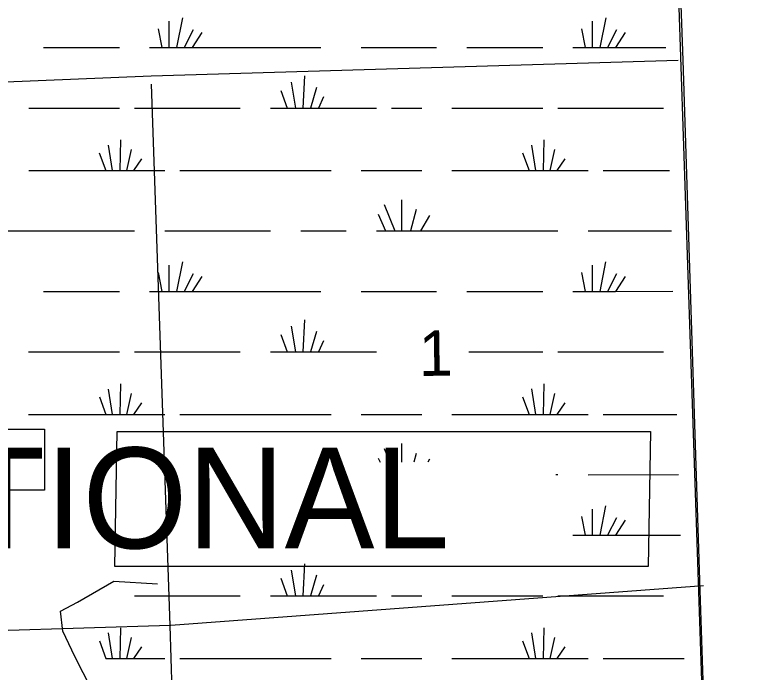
# Model space of a CAD drawing. Extents: x 2480962 to 2688785, y 277103 to 599240.
# Drawn here: x 2604558 to 2612012, y 556149 to 562676 of the extents above; entities that cross this region are included whole.
import ezdxf

# ---------------------------------------------------------------- set-up
doc = ezdxf.new("R2010")
doc.units = 0
for name, color, linetype in [('County Boundary', 7, 'Continuous'), ('Level 31', 7, 'Continuous'), ('Local Roads Improved', 7, 'Continuous'), ('National Forest', 7, 'Continuous'), ('National Forest Text', 7, 'Continuous'), ('Section Lines', 7, 'Continuous'), ('Section Numbers', 7, 'Continuous'), ('Swamps', 7, 'Continuous'), ('Township and Range lines', 7, 'Continuous')]:
    doc.layers.add(name, color=color, linetype=linetype)

msp = doc.modelspace()

# ---------------------------------------------------------------- linework, layer by layer
at = {"layer": 'County Boundary'}
msp.add_lwpolyline([(2610520.305, 581917.666), (2610808.419, 572767.704), (2610997.493, 567434.377), (2611186.272, 562227.174), (2611354.305, 556965.82), (2611531.188, 551723.92), (2611701.916, 546256.594)], dxfattribs=at)
at = {"layer": 'Level 31'}
for points in [[(2599365.902, 558567.911), (2604849.981, 558567.911), (2604849.981, 557963.109), (2599365.902, 557963.109)], [(2605572.578, 558543.515), (2610866.757, 558543.515), (2610841.474, 557204.75), (2605547.295, 557204.75)]]:
    msp.add_lwpolyline(points, close=True, dxfattribs=at)
at = {"layer": 'Local Roads Improved'}
msp.add_lwpolyline([(2606795.743, 553979.739), (2606709.897, 554204), (2606635.823, 554488.758), (2606425.83, 554812.141), (2606143.816, 555167.329), (2605809.364, 555415.558), (2605536.341, 555568.103), (2605398.919, 555824.926), (2605153.487, 556311.952), (2605031.586, 556565.134), (2605011.09, 556761.82), (2605179.756, 556853.05), (2605537.951, 557060.911), (2605973.294, 557034.267)], dxfattribs=at)
at = {"layer": 'National Forest'}
msp.add_line((2612011.537, 537116.258), (2611056.254, 565559.445), dxfattribs=at)
at = {"layer": 'Section Lines'}
for p, q in [((2606097.33, 556618.579), (2605913.645, 561988.942)), ((2611389.879, 557012.564), (2606105.492, 556618.82)), ((2606097.33, 556618.579), (2600778.956, 556460.783)), ((2606257.441, 551304.1), (2606097.329, 556618.579))]:
    msp.add_line(p, q, dxfattribs=at)
at = {"layer": 'Swamps'}
for points in [[(2606085.497, 562614.494), (2606085.503, 562354.739)], [(2606218.996, 562647.938), (2606159.753, 562354.743)], [(2610286.763, 562614.62), (2610286.769, 562354.803)], [(2610420.512, 562648.065), (2610361.019, 562354.806)], [(2605977.748, 562540.3), (2606015.002, 562354.736)], [(2606326.75, 562529.128), (2606237.503, 562354.746)], [(2606412, 562503.194), (2606315.504, 562354.687)], [(2610179.264, 562540.427), (2610216.268, 562354.8)], [(2610528.016, 562529.254), (2610439.019, 562354.81)], [(2610613.517, 562503.321), (2610517.02, 562354.813)], [(2604841.998, 562354.683), (2605595.501, 562354.717)], [(2605892.502, 562354.73), (2606015.002, 562354.736)], [(2606015.002, 562354.736), (2606085.503, 562354.739)], [(2606085.503, 562354.739), (2606159.753, 562354.743)], [(2606159.753, 562354.743), (2606237.503, 562354.746)], [(2606237.503, 562354.746), (2606315.504, 562354.687)], [(2606315.504, 562354.687), (2607592.258, 562354.744)], [(2607993.01, 562354.762), (2608742.763, 562354.796)], [(2609043.514, 562354.809), (2609796.767, 562354.843)], [(2610093.768, 562354.856), (2610216.268, 562354.8)], [(2610216.268, 562354.8), (2610286.769, 562354.803)], [(2610286.769, 562354.803), (2610361.019, 562354.806)], [(2610361.019, 562354.806), (2610439.019, 562354.81)], [(2610439.019, 562354.81), (2610517.02, 562354.813)], [(2610517.02, 562354.813), (2611018.022, 562354.836)], [(2607432.765, 562072.669), (2607414.022, 561753.474)], [(2607299.016, 562009.599), (2607343.522, 561753.471)], [(2607195.267, 561927.906), (2607258.271, 561753.467)], [(2607551.518, 561957.61), (2607492.022, 561753.478)], [(2607618.27, 561864.861), (2607570.023, 561753.481)], [(2604693.762, 561753.415), (2605595.515, 561753.456)], [(2605744.016, 561753.463), (2606794.27, 561753.447)], [(2607095.021, 561753.46), (2607258.271, 561753.467)], [(2607258.271, 561753.467), (2607343.522, 561753.471)], [(2607343.522, 561753.471), (2607414.022, 561753.474)], [(2607414.022, 561753.474), (2607492.022, 561753.478)], [(2607492.022, 561753.478), (2607570.023, 561753.481)], [(2607570.023, 561753.481), (2608145.275, 561753.507)], [(2608293.775, 561753.514), (2608594.276, 561753.527)], [(2608895.028, 561753.541), (2609796.781, 561753.581)], [(2609945.282, 561753.588), (2610995.785, 561753.573)], [(2605484.273, 561386.006), (2605521.279, 561133.628)], [(2605606.773, 561437.95), (2605599.28, 561133.631)], [(2609685.539, 561386.132), (2609722.545, 561133.754)], [(2609808.038, 561438.076), (2609800.545, 561133.758)], [(2605710.525, 561341.453), (2605666.03, 561133.634)], [(2609596.541, 561308.189), (2609659.545, 561133.751)], [(2609912.041, 561341.579), (2609867.296, 561133.761)], [(2605395.025, 561308.063), (2605458.279, 561133.625)], [(2605814.528, 561248.706), (2605732.78, 561133.637)], [(2610015.794, 561248.831), (2609934.296, 561133.764)], [(2604693.776, 561133.591), (2605458.279, 561133.625)], [(2605458.279, 561133.625), (2605521.279, 561133.628)], [(2605521.279, 561133.628), (2605599.28, 561133.631)], [(2605599.28, 561133.631), (2605666.03, 561133.634)], [(2605666.03, 561133.634), (2605732.78, 561133.637)], [(2605732.78, 561133.637), (2606044.531, 561133.651)], [(2606193.032, 561133.658), (2607696.288, 561133.663)], [(2607993.039, 561133.677), (2608594.291, 561133.704)], [(2608895.042, 561133.717), (2609659.545, 561133.751)], [(2609659.545, 561133.751), (2609722.545, 561133.754)], [(2609722.545, 561133.754), (2609800.545, 561133.758)], [(2609800.545, 561133.758), (2609867.296, 561133.761)], [(2609867.296, 561133.761), (2609934.296, 561133.764)], [(2609934.296, 561133.764), (2610246.047, 561133.778)], [(2610394.548, 561133.784), (2611055.05, 561133.751)], [(2608223.298, 560795.93), (2608327.054, 560536.117)], [(2608394.047, 560844.189), (2608394.054, 560536.12)], [(2608538.8, 560747.694), (2608483.055, 560536.124)], [(2608163.8, 560699.426), (2608234.304, 560536.113)], [(2608672.302, 560688.323), (2608583.305, 560536.129)], [(2604381.789, 560536.004), (2605744.044, 560536.065)], [(2606044.546, 560536.078), (2607095.049, 560536.125)], [(2607395.551, 560536.138), (2607844.552, 560536.159)], [(2608145.303, 560536.172), (2608234.304, 560536.113)], [(2608234.304, 560536.113), (2608327.054, 560536.117)], [(2608327.054, 560536.117), (2608394.054, 560536.12)], [(2608394.054, 560536.12), (2608483.055, 560536.124)], [(2608483.055, 560536.124), (2608583.305, 560536.129)], [(2608583.305, 560536.129), (2609945.31, 560536.189)], [(2610246.061, 560536.203), (2611073.564, 560536.24)], [(2606085.554, 560194.635), (2606085.56, 559934.819)], [(2606219.054, 560228.017), (2606159.56, 559934.822)], [(2610286.819, 560194.761), (2610286.825, 559934.943)], [(2610420.319, 560228.143), (2610361.076, 559934.946)], [(2605977.805, 560120.379), (2606015.06, 559934.815)], [(2610179.071, 560120.505), (2610216.325, 559934.94)], [(2606326.807, 560109.27), (2606237.561, 559934.825)], [(2606412.058, 560083.273), (2606315.561, 559934.829)], [(2610528.072, 560109.395), (2610439.076, 559934.95)], [(2610613.323, 560083.399), (2610516.826, 559934.953)], [(2604842.055, 559934.763), (2605595.558, 559934.797)], [(2605892.559, 559934.81), (2606015.06, 559934.815)], [(2606015.06, 559934.815), (2606085.56, 559934.819)], [(2606085.56, 559934.819), (2606159.56, 559934.822)], [(2606159.56, 559934.822), (2606237.561, 559934.825)], [(2606237.561, 559934.825), (2606315.561, 559934.829)], [(2606315.561, 559934.829), (2607592.315, 559934.886)], [(2607993.067, 559934.904), (2608742.82, 559934.874)], [(2609043.571, 559934.888), (2609796.824, 559934.921)], [(2610093.825, 559934.934), (2610216.325, 559934.94)], [(2610216.325, 559934.94), (2610286.825, 559934.943)], [(2610286.825, 559934.943), (2610361.076, 559934.946)], [(2610361.076, 559934.946), (2610439.076, 559934.95)], [(2610439.076, 559934.95), (2610516.826, 559934.953)], [(2610516.826, 559934.953), (2611088.578, 559934.979)], [(2607432.822, 559652.81), (2607414.079, 559333.616)], [(2607299.073, 559589.678), (2607343.579, 559333.613)], [(2607551.575, 559537.751), (2607492.079, 559333.62)], [(2607195.074, 559508.047), (2607258.328, 559333.609)], [(2607618.327, 559444.94), (2607570.08, 559333.623)], [(2604693.569, 559333.495), (2605595.572, 559333.535)], [(2605744.073, 559333.542), (2606794.327, 559333.589)], [(2607095.078, 559333.602), (2607258.328, 559333.609)], [(2607258.328, 559333.609), (2607343.579, 559333.613)], [(2607343.579, 559333.613), (2607414.079, 559333.616)], [(2607414.079, 559333.616), (2607492.079, 559333.62)], [(2607492.079, 559333.62), (2607570.08, 559333.623)], [(2607570.08, 559333.623), (2608145.332, 559333.649)], [(2609061.627, 559333.627), (2609796.838, 559333.66)], [(2609945.338, 559333.666), (2610995.592, 559333.713)], [(2605606.58, 559018.092), (2605599.337, 558713.711)], [(2609808.095, 559018.217), (2609800.602, 558713.836)], [(2605484.331, 558966.086), (2605521.337, 558713.707)], [(2609685.596, 558966.21), (2609722.602, 558713.832)], [(2605395.082, 558888.143), (2605458.337, 558713.705)], [(2605710.583, 558921.595), (2605666.087, 558713.714)], [(2609596.597, 558888.267), (2609659.602, 558713.829)], [(2609911.848, 558921.72), (2609867.352, 558713.839)], [(2605814.585, 558828.786), (2605732.838, 558713.717)], [(2610015.85, 558828.91), (2609934.103, 558713.842)], [(2604693.584, 558713.734), (2605458.337, 558713.705)], [(2605458.337, 558713.705), (2605521.337, 558713.707)], [(2605521.337, 558713.707), (2605599.337, 558713.711)], [(2605599.337, 558713.711), (2605666.087, 558713.714)], [(2605666.087, 558713.714), (2605732.838, 558713.717)], [(2605732.838, 558713.717), (2606044.589, 558713.731)], [(2606193.089, 558713.737), (2607696.345, 558713.804)], [(2607993.096, 558713.817), (2608594.348, 558713.844)], [(2608895.099, 558713.795), (2609659.602, 558713.829)], [(2609659.602, 558713.829), (2609722.602, 558713.832)], [(2609722.602, 558713.832), (2609800.602, 558713.836)], [(2609800.602, 558713.836), (2609867.352, 558713.839)], [(2609867.352, 558713.839), (2609934.103, 558713.842)], [(2609934.103, 558713.842), (2610246.104, 558713.856)], [(2610394.354, 558713.862), (2611125.607, 558713.895)], [(2608394.104, 558424.33), (2608394.108, 558240.398)], [(2608223.354, 558376.071), (2608277.538, 558240.393)], [(2608538.607, 558327.834), (2608515.674, 558240.404)], [(2608163.857, 558279.567), (2608180.771, 558240.389)], [(2608672.359, 558268.464), (2608655.953, 558240.41)], [(2609926.552, 558116.33), (2609945.367, 558116.331)], [(2610246.118, 558116.281), (2611144.121, 558116.321)], [(2610420.376, 557808.283), (2610361.132, 557515.024)], [(2610286.876, 557774.839), (2610286.882, 557515.021)], [(2610179.127, 557700.645), (2610216.382, 557515.018)], [(2610528.129, 557689.473), (2610438.883, 557515.028)], [(2610613.38, 557663.538), (2610516.883, 557515.031)], [(2610093.881, 557515.075), (2610216.382, 557515.018)], [(2610216.382, 557515.018), (2610286.882, 557515.021)], [(2610286.882, 557515.021), (2610361.132, 557515.024)], [(2610361.132, 557515.024), (2610438.883, 557515.028)], [(2610438.883, 557515.028), (2610516.883, 557515.031)], [(2610516.883, 557515.031), (2611162.635, 557515.06)], [(2607432.629, 557232.889), (2607414.136, 556913.695)], [(2607299.13, 557169.82), (2607343.636, 556913.692)], [(2607195.131, 557088.126), (2607258.385, 556913.688)], [(2607551.382, 557117.83), (2607492.136, 556913.699)], [(2607618.384, 557025.082), (2607570.137, 556913.702)], [(2605744.13, 556913.684), (2606794.384, 556913.668)], [(2607094.885, 556913.681), (2607258.385, 556913.688)], [(2607258.385, 556913.688), (2607343.636, 556913.692)], [(2607343.636, 556913.692), (2607414.136, 556913.695)], [(2607414.136, 556913.695), (2607492.136, 556913.699)], [(2607492.136, 556913.699), (2607570.137, 556913.702)], [(2607570.137, 556913.702), (2608145.389, 556913.728)], [(2608293.889, 556913.734), (2608594.39, 556913.748)], [(2608895.141, 556913.761), (2609796.894, 556913.801)], [(2609945.395, 556913.807), (2610995.649, 556913.791)], [(2605484.138, 556546.228), (2605521.394, 556293.85)], [(2605606.637, 556598.172), (2605599.394, 556293.853)], [(2609685.653, 556546.351), (2609722.659, 556293.972)], [(2609808.152, 556598.295), (2609800.659, 556293.976)], [(2605395.14, 556468.285), (2605458.144, 556293.847)], [(2605710.64, 556501.674), (2605666.145, 556293.856)], [(2609596.404, 556468.408), (2609659.658, 556293.97)], [(2609911.904, 556501.798), (2609867.409, 556293.979)], [(2605814.642, 556408.927), (2605732.895, 556293.859)], [(2610015.907, 556409.051), (2609934.159, 556293.982)], [(2605458.144, 556293.847), (2605521.394, 556293.85)], [(2605521.394, 556293.85), (2605599.394, 556293.853)], [(2605599.394, 556293.853), (2605666.145, 556293.856)], [(2605666.145, 556293.856), (2605732.895, 556293.859)], [(2605732.895, 556293.859), (2606044.646, 556293.873)], [(2606193.146, 556293.88), (2607696.152, 556293.883)], [(2607993.153, 556293.896), (2608594.405, 556293.923)], [(2608895.156, 556293.936), (2609659.658, 556293.97)], [(2609659.658, 556293.97), (2609722.659, 556293.972)], [(2609722.659, 556293.972), (2609800.659, 556293.976)], [(2609800.659, 556293.976), (2609867.409, 556293.979)], [(2609867.409, 556293.979), (2609934.159, 556293.982)], [(2609934.159, 556293.982), (2610245.91, 556293.996)], [(2610394.411, 556294.002), (2611199.914, 556293.976)]]:
    msp.add_lwpolyline(points, dxfattribs=at)
at = {"layer": 'Township and Range lines'}
for p, q in [((2611139.755, 562225.779), (2605911.081, 562068.979)), ((2605911.081, 562068.979), (2600623.613, 561853.552))]:
    msp.add_line(p, q, dxfattribs=at)

# ---------------------------------------------------------------- texts
at = {"layer": 'National Forest Text'}
msp.add_text('NATIONAL', height=1000, rotation=0.0018111, dxfattribs=at).set_placement((2602182.493, 557385.282))
at = {"layer": 'Section Numbers'}
msp.add_text('1', height=450, rotation=0.8237417, dxfattribs=at).set_placement((2608569.629, 559094.709))

doc.saveas('drawing.dxf')
